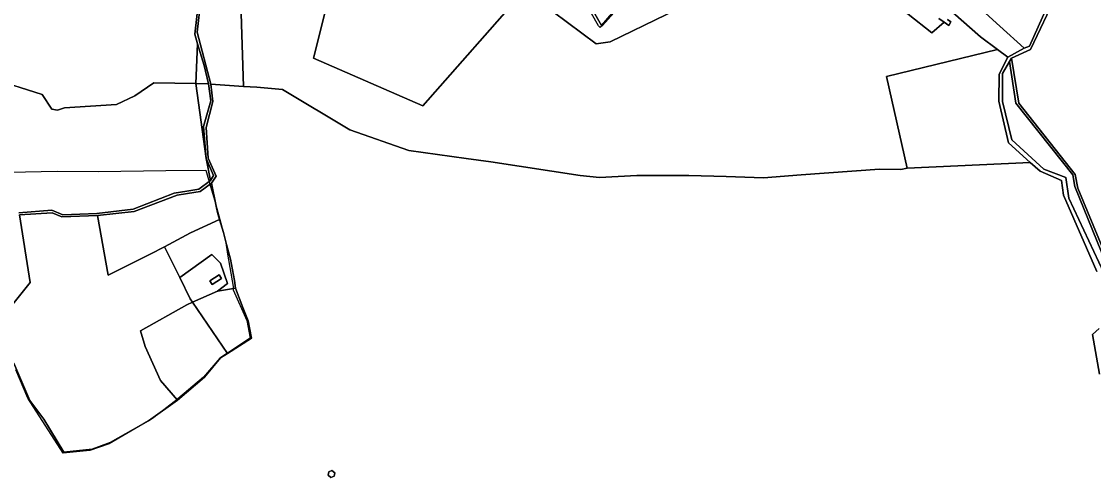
# Model space of a CAD drawing. Extents: x -477304 to -465429, y -1159113 to -1149210.
# Drawn here: x -471231 to -470157, y -1152310 to -1151854 of the extents above; entities that cross this region are included whole.
import ezdxf

# ---------------------------------------------------------------- set-up
doc = ezdxf.new("R2010")
doc.units = 0
for name, color, linetype in [('BPEJ_s', 7, 'Continuous'), ('ostatni_s', 7, 'Continuous'), ('PUPFL_s', 7, 'Continuous'), ('trav_porost_s', 7, 'Continuous'), ('voda_s', 7, 'Continuous')]:
    doc.layers.add(name, color=color, linetype=linetype)

msp = doc.modelspace()

# ---------------------------------------------------------------- linework, layer by layer
at = {"layer": 'BPEJ_s'}
for points in [[(-470626.58, -1151832.64), (-470648.98, -1151858.24), (-470651.32, -1151860.16), (-470653.24, -1151858.66), (-470660.28, -1151846.29)], [(-470626.58, -1151832.64), (-470648.98, -1151858.24), (-470651.32, -1151860.16), (-470653.24, -1151858.66)], [(-470653.24, -1151858.66), (-470660.28, -1151846.29)], [(-471243.06, -1152005), (-471195.59, -1152003.95), (-471153.93, -1152004.16), (-471086.47, -1152003.36), (-471046.64, -1152002.88), (-471044.5, -1152010.07), (-471043.18, -1152014.51), (-471042.42, -1152017.07), (-471038.8, -1152029.27), (-471037.58, -1152033.78), (-471035.57, -1152041.24), (-471031.61, -1152055.88), (-471026.88, -1152073.38), (-471026.4, -1152075.16), (-471026.35, -1152075.56), (-471024.91, -1152087.06), (-471019.17, -1152119.37), (-471019.17, -1152121.4), (-471019.17, -1152122.77), (-471005.35, -1152153.37), (-471002.23, -1152171.21), (-471024.93, -1152186.12), (-471032.35, -1152191), (-471048.93, -1152210.13), (-471074.43, -1152231.81), (-471075.35, -1152232.51), (-471088.51, -1152242.6), (-471099.94, -1152251.36), (-471143.3, -1152276.87), (-471162.86, -1152283.46), (-471189.33, -1152286.06), (-471224.92, -1152231.17), (-471236.95, -1152202.57)], [(-471243.06, -1152005), (-471195.59, -1152003.95), (-471153.93, -1152004.16), (-471086.47, -1152003.36), (-471046.64, -1152002.88), (-471044.5, -1152010.07), (-471043.18, -1152014.51)], [(-471043.18, -1152014.51), (-471042.42, -1152017.07), (-471038.8, -1152029.27), (-471037.58, -1152033.78), (-471035.57, -1152041.24), (-471031.61, -1152055.88), (-471026.88, -1152073.38), (-471026.4, -1152075.16), (-471026.35, -1152075.56), (-471024.91, -1152087.06), (-471019.17, -1152119.37), (-471019.17, -1152121.4), (-471019.17, -1152122.77), (-471005.35, -1152153.37), (-471002.23, -1152171.21), (-471024.93, -1152186.12), (-471032.35, -1152191), (-471048.93, -1152210.13), (-471074.43, -1152231.81), (-471075.35, -1152232.51), (-471088.51, -1152242.6), (-471099.94, -1152251.36), (-471143.3, -1152276.87), (-471162.86, -1152283.46), (-471189.33, -1152286.06), (-471224.92, -1152231.17), (-471236.95, -1152202.57)]]:
    msp.add_lwpolyline(points, dxfattribs=at)
at = {"layer": 'ostatni_s'}
for points in [[(-471233.74, -1152045.61), (-471200.69, -1152043.06), (-471189.71, -1152047.59), (-471155.63, -1152046.27), (-471119.18, -1152042.11), (-471078.36, -1152026.02), (-471065.55, -1152023.82), (-471053.67, -1152022.15), (-471041.69, -1152013.42), (-471038.98, -1152008.36), (-471046.2, -1151991.17), (-471048.75, -1151959.14), (-471041.63, -1151933.49), (-471043.98, -1151916.56), (-471048.26, -1151898.22), (-471054.93, -1151876.48), (-471057.44, -1151866.88), (-471053.13, -1151828.21)], [(-471051.56, -1151832.84), (-471055.07, -1151864.77), (-471041.6, -1151916.97), (-471039.47, -1151934.3), (-471046.34, -1151960.35), (-471044.2, -1151990.9), (-471036.06, -1152008.85), (-471040.96, -1152015.98), (-471052.2, -1152024.34), (-471065.02, -1152026.47), (-471075.09, -1152027.97), (-471118.46, -1152044.36), (-471155.16, -1152048.31), (-471190.84, -1152049.71), (-471200.43, -1152045.59), (-471233.1, -1152047.65)], [(-470624.85, -1151828.43), (-470650.23, -1151858.37), (-470659.4, -1151841.79)]]:
    msp.add_lwpolyline(points, dxfattribs=at)
for points in [[(-470231.98, -1151935.99), (-470175.58, -1152007.33), (-470172.83, -1152020.94), (-470142.18, -1152095.18), (-470136.79, -1152146.11), (-470139.22, -1152166.99), (-470132.24, -1152208.51), (-470138.3, -1152240.48), (-470139.51, -1152235.64), (-470134.36, -1152208.14), (-470141.56, -1152168.21), (-470139.57, -1152143.13), (-470144.86, -1152095.77), (-470175.96, -1152019.3), (-470178.07, -1152007.54), (-470235.04, -1151936.06), (-470241.31, -1151894.17), (-470239.46, -1151890.98)], [(-471040.23, -1152117.48), (-471042.66, -1152113.69), (-471033.3, -1152107.68), (-471030.87, -1152111.47)], [(-470923.98, -1152308.23), (-470923.43, -1152304.76), (-470920.16, -1152303.48), (-470917.44, -1152305.7), (-470917.97, -1152309.15), (-470921.24, -1152310.47)]]:
    msp.add_lwpolyline(points, close=True, dxfattribs=at)
at = {"layer": 'PUPFL_s'}
for points in [[(-470387.25, -1151695.57), (-470406.83, -1151641.32), (-470389.37, -1151634.71), (-470373.13, -1151687.8), (-470361.97, -1151734.6), (-470315.75, -1151799.93), (-470251.11, -1151858.95), (-470226.66, -1151880.93), (-470242.94, -1151889.79), (-470253.28, -1151882.23), (-470270.37, -1151869.74), (-470323.08, -1151823.03), (-470336.15, -1151811.45), (-470378.96, -1151744.1), (-470386.88, -1151697.74)], [(-471011.52, -1151835.88), (-471008.77, -1151919.19), (-471041.6, -1151916.97), (-471055.07, -1151864.77), (-471051.56, -1151832.84)], [(-471048.26, -1151898.22), (-471043.98, -1151916.56), (-471056.62, -1151916.26), (-471054.93, -1151876.48)], [(-470242.94, -1151889.79), (-470251.9, -1151906.96), (-470252.15, -1151933.88), (-470242.44, -1151975.54), (-470220.76, -1151995.15), (-470343.79, -1152000.88), (-470364.59, -1151909.37), (-470253.28, -1151882.23)], [(-470144.86, -1152095.77), (-470139.57, -1152143.13), (-470147, -1152105.67), (-470181.81, -1152030.97), (-470184.84, -1152010.29), (-470207.02, -1152002.08), (-470238.99, -1151972.47), (-470248.32, -1151934.28), (-470248.28, -1151906.19), (-470241.31, -1151894.17), (-470235.04, -1151936.06), (-470178.07, -1152007.54), (-470175.96, -1152019.3)], [(-471056.62, -1151916.26), (-471043.98, -1151916.56), (-471041.63, -1151933.49), (-471048.75, -1151959.14), (-471046.2, -1151991.17)], [(-471038.98, -1152008.36), (-471041.69, -1152013.42), (-471046.2, -1151991.17)], [(-471061.85, -1152065.78), (-471087.81, -1152079.79), (-471102.22, -1152087), (-471144.46, -1152107.92), (-471155.16, -1152048.31), (-471118.46, -1152044.36), (-471075.09, -1152027.97), (-471065.02, -1152026.47), (-471052.2, -1152024.34), (-471040.96, -1152015.98), (-471036.01, -1152039.13), (-471034.72, -1152045.27), (-471032.69, -1152052.19)], [(-471072.69, -1152110.52), (-471087.81, -1152079.79), (-471061.85, -1152065.78), (-471032.69, -1152052.19), (-471028.82, -1152065.4), (-471025.91, -1152077.36), (-471021.81, -1152092.01), (-471017.94, -1152113.47), (-471016.9, -1152121), (-471034.84, -1152124.13), (-471024.68, -1152116.48), (-471031.92, -1152095.98), (-471040.68, -1152087.25)], [(-471009.52, -1152140.52), (-471003.98, -1152153.77), (-471000.82, -1152170.89), (-471024.76, -1152186.37), (-471059.96, -1152135.07), (-471034.84, -1152124.13), (-471016.9, -1152121)], [(-471047.84, -1152210.02), (-471075, -1152232.91), (-471091.83, -1152213.27), (-471107.14, -1152179.51), (-471111.83, -1152163.87), (-471065.42, -1152137.85), (-471059.96, -1152135.07), (-471024.76, -1152186.37), (-471031.74, -1152190.88)], [(-470923.43, -1152304.76), (-470923.98, -1152308.23), (-470921.24, -1152310.47), (-470917.97, -1152309.15), (-470917.44, -1152305.7), (-470920.16, -1152303.48)]]:
    msp.add_lwpolyline(points, close=True, dxfattribs=at)
for points in [[(-470147.76, -1151811.37), (-470171.99, -1151809.39), (-470196.48, -1151823.65), (-470221.39, -1151878.77), (-470226.66, -1151880.93), (-470251.11, -1151858.95), (-470315.75, -1151799.93), (-470361.97, -1151734.6), (-470373.13, -1151687.8), (-470357.66, -1151706.76), (-470321.95, -1151670.35), (-470259, -1151723.99), (-470225.46, -1151692.07), (-470153.21, -1151648.26)], [(-470312.23, -1151851.31), (-470306.73, -1151855.05), (-470319.32, -1151865.5), (-470437.91, -1151771.83)], [(-470437.91, -1151771.83), (-470319.32, -1151865.5), (-470306.73, -1151855.05), (-470302.15, -1151858.16), (-470300.05, -1151854.72), (-470303.52, -1151852.39)], [(-470142.18, -1152095.18), (-470172.83, -1152020.94), (-470175.58, -1152007.33), (-470231.98, -1151935.99), (-470239.46, -1151890.98), (-470220.48, -1151882.29), (-470193.95, -1151826.43), (-470171.91, -1151813.75), (-470149.63, -1151814.8)], [(-470323.08, -1151823.03), (-470270.37, -1151869.74), (-470253.28, -1151882.23), (-470364.59, -1151909.37), (-470343.79, -1152000.88), (-470350.2, -1152002.2), (-470371.62, -1152001.92), (-470450.03, -1152007.75), (-470487.97, -1152010.66), (-470525.3, -1152009.38), (-470562.76, -1152008.18), (-470614.65, -1152008.39), (-470652.12, -1152010.45), (-470671.51, -1152008.28), (-470760.9, -1151994.48), (-470785.69, -1151991.17), (-470843.03, -1151983.46), (-470902.42, -1151962.46), (-470969.57, -1151922.42), (-470995.55, -1151920.07), (-471008.77, -1151919.19), (-471011.52, -1151835.88)], [(-470528.56, -1151819.66), (-470641.49, -1151874.61), (-470655.33, -1151876.6), (-470727.11, -1151822.81), (-470829, -1151938.61), (-470938.51, -1151890.85), (-470927.14, -1151844.54)], [(-470927.14, -1151844.54), (-470938.51, -1151890.85), (-470829, -1151938.61), (-470727.11, -1151822.81), (-470655.33, -1151876.6), (-470641.49, -1151874.61), (-470528.56, -1151819.66)], [(-471053.13, -1151828.21), (-471057.44, -1151866.88), (-471054.93, -1151876.48), (-471056.62, -1151916.26), (-471098.52, -1151915.73), (-471117.61, -1151928.61), (-471135.88, -1151937.22), (-471188.02, -1151940.76), (-471195.06, -1151942.98), (-471200.82, -1151941.95), (-471210.53, -1151927.17), (-471261.39, -1151911.16)], [(-470659.4, -1151841.79), (-470650.23, -1151858.37), (-470624.85, -1151828.43)], [(-470303.52, -1151852.39), (-470300.05, -1151854.72), (-470302.15, -1151858.16), (-470306.73, -1151855.05), (-470312.23, -1151851.31)], [(-471261.39, -1151911.16), (-471210.53, -1151927.17), (-471200.82, -1151941.95), (-471195.06, -1151942.98), (-471188.02, -1151940.76), (-471135.88, -1151937.22), (-471117.61, -1151928.61), (-471098.52, -1151915.73), (-471056.62, -1151916.26), (-471046.2, -1151991.17), (-471041.69, -1152013.42), (-471053.67, -1152022.15), (-471065.55, -1152023.82), (-471078.36, -1152026.02), (-471119.18, -1152042.11), (-471155.63, -1152046.27), (-471189.71, -1152047.59), (-471200.69, -1152043.06), (-471233.74, -1152045.61)], [(-471238.86, -1152195.9), (-471222.81, -1152233.28), (-471208.82, -1152252.13), (-471188.86, -1152284.94), (-471160.55, -1152281.94), (-471142.32, -1152275.47), (-471104.05, -1152253.74), (-471075, -1152232.91), (-471047.84, -1152210.02), (-471031.74, -1152190.88), (-471024.76, -1152186.37), (-471000.82, -1152170.89), (-471003.98, -1152153.77), (-471009.52, -1152140.52), (-471016.9, -1152121), (-471017.94, -1152113.47), (-471021.81, -1152092.01), (-471025.91, -1152077.36), (-471028.82, -1152065.4), (-471032.69, -1152052.19), (-471034.72, -1152045.27), (-471036.01, -1152039.13), (-471040.96, -1152015.98), (-471036.06, -1152008.85), (-471044.2, -1151990.9), (-471046.34, -1151960.35), (-471039.47, -1151934.3), (-471041.6, -1151916.97), (-471008.77, -1151919.19), (-470995.55, -1151920.07), (-470969.57, -1151922.42), (-470902.42, -1151962.46), (-470843.03, -1151983.46), (-470785.69, -1151991.17), (-470760.9, -1151994.48), (-470671.51, -1152008.28), (-470652.12, -1152010.45), (-470614.65, -1152008.39), (-470562.76, -1152008.18), (-470525.3, -1152009.38), (-470487.97, -1152010.66), (-470450.03, -1152007.75), (-470371.62, -1152001.92), (-470350.2, -1152002.2), (-470343.79, -1152000.88), (-470220.76, -1151995.15), (-470210.71, -1152003.99), (-470189.44, -1152013.29), (-470187.43, -1152028.15), (-470154.04, -1152104.41)], [(-471250.63, -1152150.49), (-471222.48, -1152115.41), (-471233.1, -1152047.65), (-471200.43, -1152045.59), (-471190.84, -1152049.71), (-471155.16, -1152048.31), (-471144.46, -1152107.92), (-471102.22, -1152087), (-471087.81, -1152079.79), (-471072.69, -1152110.52), (-471062.26, -1152131.72), (-471059.96, -1152135.07), (-471065.42, -1152137.85), (-471111.83, -1152163.87), (-471107.14, -1152179.51), (-471091.83, -1152213.27), (-471075, -1152232.91), (-471104.05, -1152253.74), (-471142.32, -1152275.47), (-471160.55, -1152281.94), (-471188.86, -1152284.94), (-471208.82, -1152252.13), (-471222.81, -1152233.28), (-471238.86, -1152195.9)], [(-471233.1, -1152047.65), (-471222.48, -1152115.41), (-471250.63, -1152150.49)], [(-470151.63, -1152161.22), (-470158.14, -1152167.23), (-470151.38, -1152206.94)]]:
    msp.add_lwpolyline(points, dxfattribs=at)
at = {"layer": 'trav_porost_s'}
for points in [[(-471040.68, -1152087.25), (-471031.92, -1152095.98), (-471024.68, -1152116.48), (-471034.84, -1152124.13), (-471059.96, -1152135.07), (-471062.26, -1152131.72), (-471072.69, -1152110.52)], [(-471033.3, -1152107.68), (-471042.66, -1152113.69), (-471040.23, -1152117.48), (-471030.87, -1152111.47)]]:
    msp.add_lwpolyline(points, close=True, dxfattribs=at)
at = {"layer": 'voda_s'}
for points in [[(-470154.04, -1152104.41), (-470187.43, -1152028.15), (-470189.44, -1152013.29), (-470210.71, -1152003.99), (-470220.76, -1151995.15), (-470242.44, -1151975.54), (-470252.15, -1151933.88), (-470251.9, -1151906.96), (-470242.94, -1151889.79), (-470226.66, -1151880.93), (-470221.39, -1151878.77), (-470196.48, -1151823.65), (-470171.99, -1151809.39), (-470147.76, -1151811.37)], [(-470149.63, -1151814.8), (-470171.91, -1151813.75), (-470193.95, -1151826.43), (-470220.48, -1151882.29), (-470239.46, -1151890.98), (-470241.31, -1151894.17), (-470248.28, -1151906.19), (-470248.32, -1151934.28), (-470238.99, -1151972.47), (-470207.02, -1152002.08), (-470184.84, -1152010.29), (-470181.81, -1152030.97), (-470147, -1152105.67)], [(-470151.38, -1152206.94), (-470158.14, -1152167.23), (-470151.63, -1152161.22)]]:
    msp.add_lwpolyline(points, dxfattribs=at)

doc.saveas('drawing.dxf')
